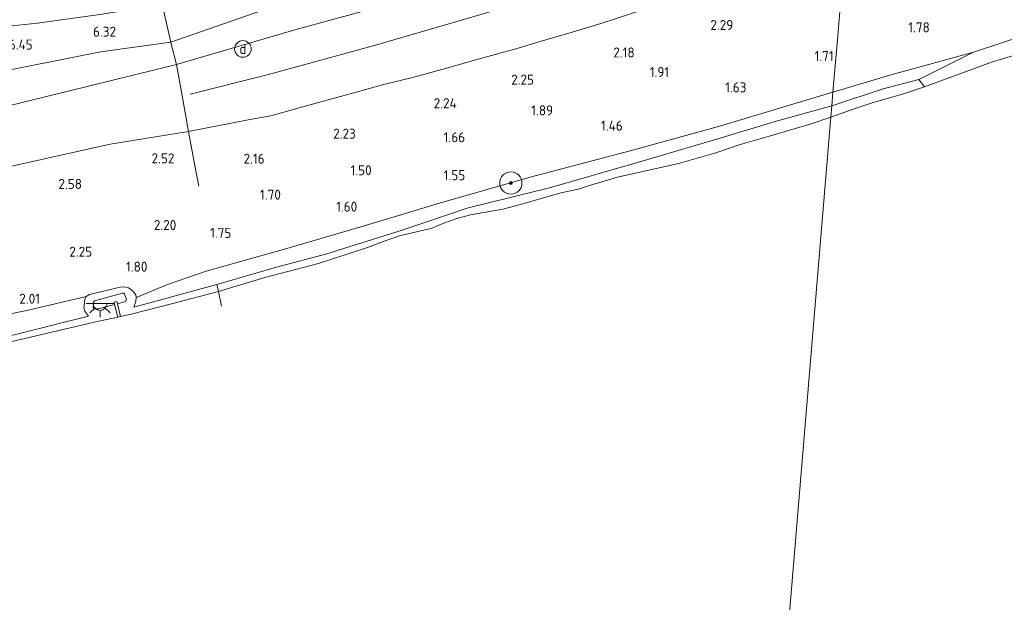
# Model space of a CAD drawing. Extents: x 126429 to 133038, y 413091 to 414846.
# Tile 287 of 304: x 131930 to 132107, y 413791 to 413895. Entities that reach past the tile are written whole.
import ezdxf
from ezdxf.enums import TextEntityAlignment as Align
from ezdxf.lldxf.tags import DXFTag

# ---------------------------------------------------------------- set-up
doc = ezdxf.new("R2010")
doc.units = 0
for name, color, linetype, lineweight in [('B-ME-GR-BOOM-S', 90, 'Continuous', 25), ('B-ME-GR-GRAS-GV', 60, 'Continuous', 13), ('B-ME-GW-TALUD_KRUIN-G', 90, 'Continuous', 18), ('B-ME-GW-TALUD_TEEN-G', 90, 'Continuous', 18), ('B-ME-IE-MEUBILAIR_DIJKPAAL-S', 7, 'Continuous', 25), ('B-ME-IE-MEUBILAIR_WEGMEUBILAIR-S', 7, 'Continuous', 25), ('B-ME-IE-TERREINAFSCHEIDING_DOORGANG-G', 210, 'Continuous', 18), ('B-ME-IE-TERREINAFSCHEIDING_KUNSTMATIG_HEKWERK-G', 20, 'IE-TERREINAFSCHEIDING-KUNSTMATIG', 18), ('B-ME-OB-BEKLEDING_STEEN-GV', 30, 'Continuous', 18), ('B-ME-OB-OEVERVOORZIENING-G', 7, 'Continuous', 18), ('B-ME-OG-BEBOUWING_TRAP-GV', 7, 'Continuous', 18), ('B-ME-OG-BREUKLIJN-G', 7, 'Continuous', 18), ('B-ME-OG-HOOGTEPUNT-S', 7, 'Continuous', 25), ('B-ME-OG-WATER_RIVIER-GV', 130, 'Continuous', 18), ('B-ME-WH-WINTERBED-G', 150, 'WH-WINTERBED', 18)]:
    doc.layers.add(name, color=color, linetype=linetype, lineweight=lineweight)
doc.styles.add('NLCS-ISO', font='NLCS-ISO.ttf')
doc.styles.add('NLCS-ISO-ANNOTATIVE-T18', font='NLCS-ISO.ttf', dxfattribs={"height": 1.8})
doc.styles.get("Standard").update_dxf_attribs({"font": 'arial.ttf'})
doc.linetypes.add('IE-TERREINAFSCHEIDING-KUNSTMATIG', pattern='A,4,[82,NLCS.SHX,S=0.75,R=90,X=0,Y=0],4,-2', length=10)
tags = doc.linetypes.add('WH-WINTERBED', pattern='A,6,-3.5,["WB",Standard,S=1.8,R=0,X=-1.5,Y=-0.9],-3.5,6,-3.5,6,-3.5,6,-3.5,6,-3.5', length=51).pattern_tags.tags
tags[6] = DXFTag(74, 10)

# ---------------------------------------------------------------- blocks, each defined once
blk = doc.blocks.new('SAL-HOOGTELABEL-SO')
at = {"color": 0, "linetype": 'ByBlock', "lineweight": -2, "style": 'NLCS-ISO-ANNOTATIVE-T18'}
blk.add_attdef('HOOGTE', text='', height=1.8, dxfattribs=at).set_placement((2.79, 0), align=Align.RIGHT)
blk = doc.blocks.new('SGR-BOOM_01-SO')
at = {"linetype": 'ByBlock', "lineweight": 18}
h = blk.add_hatch(color=0, dxfattribs=at)
h.dxf.hatch_style = 1
edge = h.paths.add_edge_path()
edge.add_arc((0, 0), 0.25, 0, 360)
at = {"color": 0, "linetype": 'ByBlock', "lineweight": 18}
for radius in [2, 0.25]:
    blk.add_circle((0, 0), radius, dxfattribs=at)
blk = doc.blocks.new('SKL-ET_OV_LICHTPUNT-SO')
at = {"color": 0, "linetype": 'ByBlock', "lineweight": 18}
for points in [[(-1.25, 0), (-2.5, 0)], [(1.25, 0), (2.5, 0)], [(-0.92, -0.85), (-1.83, -1.7)], [(0, -1.25), (0, -2.5)], [(0.92, -0.85), (1.83, -1.7)]]:
    blk.add_lwpolyline(points, dxfattribs=at)
blk.add_lwpolyline([(0, 0), (1.25, 0, -1), (-1.25, 0)], format="xyb", close=True, dxfattribs=at)
blk = doc.blocks.new('SIE-DIJKPAAL-SO')
at = {"color": 0, "linetype": 'ByBlock', "lineweight": 18}
blk.add_circle((0, 0), 1.5, dxfattribs=at)
at = {"color": 0, "linetype": 'ByBlock', "lineweight": 18, "style": 'NLCS-ISO'}
blk.add_text('d', height=1.8, dxfattribs=at).set_placement((0, 0), align=Align.MIDDLE_CENTER)

msp = doc.modelspace()

# ---------------------------------------------------------------- linework, layer by layer
at = {"layer": 'B-ME-GR-GRAS-GV'}
for points in [[(131979.698, 413893.519, 6.062), (131957.998, 413887.216, 5.93), (131957.973, 413887.341, 5.967), (131957.761, 413888.172, 5.982), (131957.483, 413889.256, 6.002), (131957.138, 413890.608, 6.027), (131956.98, 413891.226, 6.039), (131955.445, 413897.972, 5.776), (131957.474, 413898.494, 5.862), (131962.016, 413899.876, 5.78), (131964.63, 413900.697, 5.778), (131986.64, 413906.807, 5.835), (132015.814, 413915.135, 6.037), (132043.556, 413922.688, 6.109), (132066.731, 413930.532, 5.921), (132080.238, 413933.777, 6.211), (132079.684, 413927.141, 6.193), (132079.558, 413925.644, 6.184), (132079.426, 413924.066, 6.166), (132079.337, 413922.994, 6.143), (132051.687, 413914.329, 6.093), (132016.901, 413903.689, 6.089)], [(132104.421, 413887.62, 0.9), (132092.384, 413883.186, 0.9), (132091.332, 413884.519, 1.05), (132101.171, 413889.433, 1.35), (132116.052, 413894.286, 1.338), (132129.895, 413899.012, 1.325), (132143.979, 413902.811, 1.238), (132157.466, 413906.862, 1.288), (132175.614, 413913.261, 1.288), (132189.745, 413917.617, 1.325), (132192.218, 413916.418, 1.169), (132192.702, 413915.223, 0.9), (132182.28, 413912.25, 0.9), (132179.853, 413911.607, 0.9), (132170.256, 413907.907, 0.9), (132164.237, 413905.929, 0.9), (132158.515, 413903.978, 0.9), (132153.546, 413902.638, 0.9), (132150.989, 413901.793, 0.9), (132143.607, 413899.423, 0.9), (132134.956, 413896.818, 0.9), (132121.74, 413892.614, 0.9), (132113.867, 413890.152, 0.9), (132107.744, 413888.631, 0.9)], [(132084.954, 413882.822, 1.225), (132075.725, 413879.774, 1.225), (132075.924, 413882.206, 1.438), (132086.133, 413885.268, 1.488), (132101.171, 413889.433, 1.35), (132091.332, 413884.519, 1.05)], [(131965.262, 413847.698, 1.2), (131950.335, 413843.66, 1.106), (131950.701, 413844.718, 1.23), (131950.763, 413845.344, 1.316), (131956.373, 413847.714, 1.4), (131963.357, 413850.093, 1.413), (131977.01, 413853.912, 1.463), (131991.536, 413858.146, 1.463), (132005.23, 413862.295, 1.388), (132021.553, 413866.957, 1.338), (132039.472, 413871.699, 1.325), (132055.334, 413876.086, 1.388), (132075.924, 413882.206, 1.438), (132075.725, 413879.774, 1.225), (132065.51, 413876.963, 1.4), (132055.254, 413873.823, 1.288), (132040.419, 413869.471, 1.175), (132025.024, 413865.051, 1.263), (132010.421, 413861.457, 1.15), (131998.541, 413857.463, 1.163), (131984.983, 413853.21, 1.188), (131975.984, 413850.806, 1.175)]]:
    msp.add_polyline3d(points, close=True, dxfattribs=at)
for points in [[(132116.052, 413894.286, 1.338), (132101.171, 413889.433, 1.35), (132086.133, 413885.268, 1.488), (132075.924, 413882.206, 1.438), (132076.716, 413891.633, 1.825), (132078.04, 413907.471, 2.253), (132101.09, 413915.02, 2.512), (132117.74, 413920.549, 2.581)], [(132078.04, 413907.471, 2.253), (132076.716, 413891.633, 1.825), (132075.924, 413882.206, 1.438), (132055.334, 413876.086, 1.388), (132039.472, 413871.699, 1.325), (132021.553, 413866.957, 1.338), (132005.23, 413862.295, 1.388), (131991.536, 413858.146, 1.463), (131977.01, 413853.912, 1.463), (131963.357, 413850.093, 1.413), (131956.373, 413847.714, 1.4), (131950.763, 413845.344, 1.316), (131950.686, 413845.852, 1.375), (131950.309, 413846.407, 1.434), (131949.9, 413846.77, 1.466), (131949.371, 413847.082, 1.543), (131948.938, 413847.202, 1.565), (131948.49, 413847.269, 1.62), (131947.885, 413847.215, 1.62), (131942.412, 413845.929, 1.624), (131941.803, 413845.567, 1.624), (131931.108, 413843.051, 1.887), (131918.966, 413840.557, 1.774)], [(132039.754, 413896.355, 2.298), (132034.199, 413894.525, 2.275), (132028.474, 413892.842, 2.266), (132022.935, 413891.173, 2.266), (132019.351, 413890.131, 2.28), (132012.179, 413888.12, 2.289), (132005.655, 413886.314, 2.28), (132000.651, 413884.897, 2.277), (131995.006, 413883.532, 2.368), (131989.881, 413882.076, 2.298), (131980.025, 413879.439, 2.348), (131974.948, 413877.999, 2.348), (131970.853, 413877.229, 2.343), (131960.14, 413875.179, 2.437), (131959.8, 413877.202, 2.968), (131958.458, 413884.938, 5.275), (131957.998, 413887.216, 5.93), (131979.698, 413893.519, 6.062), (132016.901, 413903.689, 6.089)], [(131929.784, 413896.769, 4.664), (131931.307, 413897.071, 4.611), (131933.327, 413897.31, 4.619), (131935.703, 413897.654, 4.551), (131937.775, 413897.725, 4.46), (131939.353, 413898.1, 4.357), (131942.414, 413898.486, 4.462), (131945.774, 413899.366, 4.374), (131947.805, 413899.719, 4.479), (131951.176, 413900.836, 4.371), (131955.384, 413901.961, 4.509), (131955.445, 413897.972, 5.776), (131944.216, 413896.139, 5.949), (131933.047, 413894.621, 5.939), (131925.038, 413893.795, 6.048)], [(131925.038, 413893.795, 6.048), (131933.047, 413894.621, 5.939), (131944.216, 413896.139, 5.949), (131955.445, 413897.972, 5.776), (131956.98, 413891.226, 6.039), (131957.138, 413890.608, 6.027), (131957.483, 413889.256, 6.002), (131957.761, 413888.172, 5.982), (131957.973, 413887.341, 5.967), (131957.998, 413887.216, 5.93), (131927.139, 413879.569, 6.093)], [(131928.687, 413868.983, 2.937), (131946.122, 413872.905, 2.925), (131960.14, 413875.179, 2.437), (131970.853, 413877.229, 2.343), (131974.948, 413877.999, 2.348), (131980.025, 413879.439, 2.348), (131989.881, 413882.076, 2.298), (131995.006, 413883.532, 2.368), (132000.651, 413884.897, 2.277), (132005.655, 413886.314, 2.28), (132012.179, 413888.12, 2.289), (132019.351, 413890.131, 2.28), (132022.935, 413891.173, 2.266), (132028.474, 413892.842, 2.266), (132034.199, 413894.525, 2.275), (132039.754, 413896.355, 2.298)], [(131748.029, 413843.22, 5.967), (131769.818, 413847.498, 6.037), (131800.078, 413853.307, 6.12), (131831.239, 413859.792, 6.089), (131863.099, 413865.995, 6.034), (131894.949, 413872.69, 6.134), (131927.139, 413879.569, 6.093), (131957.998, 413887.216, 5.93), (131958.458, 413884.938, 5.275), (131959.8, 413877.202, 2.968), (131960.14, 413875.179, 2.437), (131946.122, 413872.905, 2.925), (131928.687, 413868.983, 2.937), (131907.248, 413864.352, 3.012), (131886.073, 413859.281, 2.975), (131866.317, 413853.529, 2.9), (131839.49, 413847.367, 2.787), (131818.202, 413842.835, 2.812), (131789.873, 413837.766, 2.762), (131764.358, 413833.181, 2.712), (131741.53, 413829.582, 2.675)], [(131918.966, 413840.557, 1.774), (131931.108, 413843.051, 1.887), (131941.803, 413845.567, 1.624), (131941.567, 413845.022, 1.61), (131941.484, 413844.544, 1.606), (131941.42, 413843.9, 1.475), (131941.393, 413843.485, 1.434), (131941.539, 413842.943, 1.362), (131941.845, 413842.503, 1.339), (131942.185, 413842.007, 1.175), (131927.924, 413838.406, 1.375)]]:
    msp.add_polyline3d(points, dxfattribs=at)
at = {"layer": 'B-ME-GW-TALUD_KRUIN-G'}
for points in [[(131726.126, 413839.654, 5.773), (131734.038, 413841.486, 5.958), (131740.863, 413842.511, 6.003), (131743.756, 413842.67, 5.989), (131748.029, 413843.22, 5.967), (131769.818, 413847.498, 6.037), (131800.078, 413853.307, 6.12), (131831.239, 413859.792, 6.089), (131863.099, 413865.995, 6.034), (131894.949, 413872.69, 6.134), (131927.139, 413879.569, 6.093), (131957.998, 413887.216, 5.93), (131979.698, 413893.519, 6.062), (132016.901, 413903.689, 6.089), (132051.687, 413914.329, 6.093), (132079.337, 413922.994, 6.143)], [(131734.325, 413872.454, 5.89), (131751.386, 413874.723, 6.107), (131770.009, 413877.01, 6.197), (131789.296, 413879.411, 6.082), (131808.589, 413881.811, 6.17), (131826.305, 413883.791, 5.991), (131844.393, 413886.155, 6.102), (131864.212, 413888.541, 5.925), (131878.527, 413889.892, 5.945), (131894.31, 413891.319, 5.882), (131908.416, 413892.219, 5.934), (131925.038, 413893.795, 6.048), (131933.047, 413894.621, 5.939), (131944.216, 413896.139, 5.949), (131955.445, 413897.972, 5.776)], [(132116.052, 413894.286, 1.338), (132101.171, 413889.433, 1.35), (132091.332, 413884.519, 1.05)], [(132075.725, 413879.774, 1.225), (132084.954, 413882.822, 1.225), (132091.332, 413884.519, 1.05)], [(132075.725, 413879.774, 1.225), (132065.51, 413876.963, 1.4), (132055.254, 413873.823, 1.288), (132040.419, 413869.471, 1.175), (132025.024, 413865.051, 1.263), (132010.421, 413861.457, 1.15), (131998.541, 413857.463, 1.163), (131984.983, 413853.21, 1.188), (131975.984, 413850.806, 1.175), (131965.262, 413847.698, 1.2), (131950.335, 413843.66, 1.106)], [(131947.401, 413844.236, 2.004), (131948.668, 413844.565, 2.113), (131948.886, 413844.702, 2.117), (131948.96, 413844.9, 2.117), (131948.948, 413845.192, 2.122), (131948.793, 413845.648, 2.126), (131948.673, 413845.992, 2.126), (131948.533, 413846.142, 2.131), (131948.299, 413846.165, 2.14), (131943.263, 413844.75, 2.235), (131943.081, 413844.518, 2.221), (131943.078, 413844.022, 2.203), (131943.05, 413843.648, 2.203), (131943.138, 413843.48, 2.203), (131943.316, 413843.308, 2.185), (131944.011, 413843.353, 2.171), (131946.893, 413844.137, 2.049)], [(131942.185, 413842.007, 1.175), (131927.924, 413838.406, 1.375), (131913.678, 413835.009, 1.238), (131904.183, 413832.877, 1.263), (131901.853, 413831.97, 1.275), (131896.104, 413829.304, 1.2), (131892.865, 413827.995, 1.138), (131889.534, 413827.121, 1.263), (131884.559, 413826.09, 1.238), (131873.94, 413823.891, 1.288), (131859.602, 413820.922, 1.438), (131850.004, 413819.601, 1.5), (131840.496, 413817.674, 1.525), (131829.591, 413815.425, 1.525), (131819.958, 413813.658, 1.534), (131816.816, 413813.081, 1.538), (131807.279, 413811.394, 1.563), (131793.927, 413808.722, 1.55), (131778.821, 413806.066, 1.6), (131763.845, 413802.599, 1.663), (131750.016, 413799.505, 1.438), (131738.348, 413797.262, 1.425), (131727.063, 413795.341, 1.413), (131721.185, 413794.553, 1.204)]]:
    msp.add_polyline3d(points, dxfattribs=at)
at = {"layer": 'B-ME-GW-TALUD_TEEN-G'}
for points in [[(131928.687, 413868.983, 2.937), (131946.122, 413872.905, 2.925), (131960.14, 413875.179, 2.437), (131970.853, 413877.229, 2.343), (131974.948, 413877.999, 2.348), (131980.025, 413879.439, 2.348), (131989.881, 413882.076, 2.298), (131995.006, 413883.532, 2.368), (132000.651, 413884.897, 2.277), (132005.655, 413886.314, 2.28), (132012.179, 413888.12, 2.289), (132019.351, 413890.131, 2.28), (132022.935, 413891.173, 2.266), (132028.474, 413892.842, 2.266), (132034.199, 413894.525, 2.275), (132039.754, 413896.355, 2.298), (132047.781, 413899.068, 2.275), (132051.354, 413899.986, 2.262), (132054.694, 413900.831, 2.253), (132062.283, 413902.916, 2.23), (132078.04, 413907.471, 2.253)], [(131950.335, 413843.66, 1.106), (131950.701, 413844.718, 1.23), (131950.763, 413845.344, 1.316), (131950.686, 413845.852, 1.375), (131950.309, 413846.407, 1.434), (131949.9, 413846.77, 1.466), (131949.371, 413847.082, 1.543), (131948.938, 413847.202, 1.565), (131948.49, 413847.269, 1.62), (131947.885, 413847.215, 1.62), (131942.412, 413845.929, 1.624), (131941.803, 413845.567, 1.624), (131941.567, 413845.022, 1.61), (131941.484, 413844.544, 1.606), (131941.42, 413843.9, 1.475), (131941.393, 413843.485, 1.434), (131941.539, 413842.943, 1.362), (131941.845, 413842.503, 1.339), (131942.185, 413842.007, 1.175)]]:
    msp.add_polyline3d(points, dxfattribs=at)
at = {"layer": 'B-ME-IE-TERREINAFSCHEIDING_DOORGANG-G'}
for points in [[(131957.973, 413887.341, 5.967), (131957.761, 413888.172, 5.982), (131957.483, 413889.256, 6.002), (131957.138, 413890.608, 6.027), (131956.98, 413891.226, 6.039)], [(131962.026, 413865.362, 2.081), (131961.27, 413869.351, 2.248)]]:
    msp.add_polyline3d(points, dxfattribs=at)
at = {"layer": 'B-ME-IE-TERREINAFSCHEIDING_KUNSTMATIG_HEKWERK-G'}
for points in [[(131956.98, 413891.226, 6.039), (131955.445, 413897.972, 5.776), (131955.384, 413901.961, 4.509), (131955.6, 413902.736, 4.349), (131959.286, 413906.398, 4.044), (131962.913, 413907.141, 4.061), (131968.069, 413908.197, 4.085), (131984.832, 413911.912, 4.153), (132004.716, 413916.472, 4.496), (132026.3, 413921.173, 5.017), (132041.353, 413924.556, 5.333)], [(131961.27, 413869.351, 2.248), (131960.14, 413875.179, 2.437), (131959.8, 413877.202, 2.968), (131958.458, 413884.938, 5.275), (131957.998, 413887.216, 5.93), (131957.973, 413887.341, 5.967)], [(131966.112, 413843.823, 0.9), (131965.574, 413846.437, 0.9), (131965.262, 413847.698, 1.2)]]:
    msp.add_polyline3d(points, dxfattribs=at)
at = {"layer": 'B-ME-OB-BEKLEDING_STEEN-GV'}
for points in [[(132079.548, 413879.19, 0.9), (132075.556, 413877.75, 0.9), (132075.725, 413879.774, 1.225), (132084.954, 413882.822, 1.225), (132091.332, 413884.519, 1.05), (132092.384, 413883.186, 0.9), (132088.589, 413881.924, 0.9), (132082.941, 413880.29, 0.9)], [(131973.889, 413848.984, 0.9), (131965.574, 413846.437, 0.9), (131965.262, 413847.698, 1.2), (131975.984, 413850.806, 1.175), (131984.983, 413853.21, 1.188), (131998.541, 413857.463, 1.163), (132010.421, 413861.457, 1.15), (132025.024, 413865.051, 1.263), (132040.419, 413869.471, 1.175), (132055.254, 413873.823, 1.288), (132065.51, 413876.963, 1.4), (132075.725, 413879.774, 1.225), (132075.556, 413877.75, 0.9), (132071.985, 413876.525, 0.9), (132064.71, 413874.403, 0.9), (132059.269, 413872.811, 0.9), (132054.854, 413871.311, 0.9), (132048.176, 413869.415, 0.9), (132037.241, 413866.995, 0.9), (132032.178, 413865.498, 0.9), (132030.216, 413864.822, 0.9), (132027.068, 413864.154, 0.9), (132019.8, 413862.073, 0.9), (132016.625, 413861.222, 0.9), (132010.805, 413860.192, 0.9), (132008.158, 413859.477, 0.9), (132005.573, 413858.51, 0.9), (132003.723, 413857.777, 0.9), (132001.375, 413857.203, 0.9), (131998.067, 413856.458, 0.9), (131995.506, 413855.559, 0.9), (131992.336, 413854.343, 0.9), (131983.524, 413851.477, 0.9)], [(131948.886, 413844.702, 2.117), (131948.668, 413844.565, 2.113), (131947.401, 413844.236, 2.004), (131947.297, 413844.653, 2.23), (131946.796, 413844.527, 2.266), (131946.893, 413844.137, 2.049), (131944.011, 413843.353, 2.171), (131943.316, 413843.308, 2.185), (131943.138, 413843.48, 2.203), (131943.05, 413843.648, 2.203), (131943.078, 413844.022, 2.203), (131943.081, 413844.518, 2.221), (131943.263, 413844.75, 2.235), (131948.299, 413846.165, 2.14), (131948.533, 413846.142, 2.131), (131948.673, 413845.992, 2.126), (131948.793, 413845.648, 2.126), (131948.948, 413845.192, 2.122), (131948.96, 413844.9, 2.117)]]:
    msp.add_polyline3d(points, close=True, dxfattribs=at)
msp.add_polyline3d([(131927.924, 413838.406, 1.375), (131942.185, 413842.007, 1.175), (131941.845, 413842.503, 1.339), (131941.539, 413842.943, 1.362), (131941.393, 413843.485, 1.434), (131941.42, 413843.9, 1.475), (131941.484, 413844.544, 1.606), (131941.567, 413845.022, 1.61), (131941.803, 413845.567, 1.624), (131942.412, 413845.929, 1.624), (131947.885, 413847.215, 1.62), (131948.49, 413847.269, 1.62), (131948.938, 413847.202, 1.565), (131949.371, 413847.082, 1.543), (131949.9, 413846.77, 1.466), (131950.309, 413846.407, 1.434), (131950.686, 413845.852, 1.375), (131950.763, 413845.344, 1.316), (131950.701, 413844.718, 1.23), (131950.335, 413843.66, 1.106), (131965.262, 413847.698, 1.2), (131965.574, 413846.437, 0.9), (131957.359, 413844.276, 0.9), (131949.888, 413842.385, 0.9), (131947.976, 413841.945, 0.9), (131947.401, 413844.236, 2.004), (131948.668, 413844.565, 2.113), (131948.886, 413844.702, 2.117), (131948.96, 413844.9, 2.117), (131948.948, 413845.192, 2.122), (131948.793, 413845.648, 2.126), (131948.673, 413845.992, 2.126), (131948.533, 413846.142, 2.131), (131948.299, 413846.165, 2.14), (131943.263, 413844.75, 2.235), (131943.081, 413844.518, 2.221), (131943.078, 413844.022, 2.203), (131943.05, 413843.648, 2.203), (131943.138, 413843.48, 2.203), (131943.316, 413843.308, 2.185), (131944.011, 413843.353, 2.171), (131946.893, 413844.137, 2.049), (131947.474, 413841.833, 0.9), (131943.194, 413840.939, 0.9), (131932.579, 413838.433, 0.9), (131919.378, 413835.381, 0.9)], dxfattribs=at)
at = {"layer": 'B-ME-OB-OEVERVOORZIENING-G'}
for points in [[(132075.556, 413877.75, 0.9), (132079.548, 413879.19, 0.9), (132082.941, 413880.29, 0.9), (132088.589, 413881.924, 0.9), (132092.384, 413883.186, 0.9), (132104.421, 413887.62, 0.9), (132107.744, 413888.631, 0.9)], [(131919.378, 413835.381, 0.9), (131932.579, 413838.433, 0.9), (131943.194, 413840.939, 0.9), (131947.474, 413841.833, 0.9), (131947.976, 413841.945, 0.9), (131949.888, 413842.385, 0.9), (131957.359, 413844.276, 0.9), (131965.574, 413846.437, 0.9), (131973.889, 413848.984, 0.9), (131983.524, 413851.477, 0.9), (131992.336, 413854.343, 0.9), (131995.506, 413855.559, 0.9), (131998.067, 413856.458, 0.9), (132001.375, 413857.203, 0.9), (132003.723, 413857.777, 0.9), (132005.573, 413858.51, 0.9), (132008.158, 413859.477, 0.9), (132010.805, 413860.192, 0.9), (132016.625, 413861.222, 0.9), (132019.8, 413862.073, 0.9), (132027.068, 413864.154, 0.9), (132030.216, 413864.822, 0.9), (132032.178, 413865.498, 0.9), (132037.241, 413866.995, 0.9), (132048.176, 413869.415, 0.9), (132054.854, 413871.311, 0.9), (132059.269, 413872.811, 0.9), (132064.71, 413874.403, 0.9), (132071.985, 413876.525, 0.9), (132075.556, 413877.75, 0.9)]]:
    msp.add_polyline3d(points, dxfattribs=at)
at = {"layer": 'B-ME-OG-BEBOUWING_TRAP-GV'}
msp.add_polyline3d([(131947.976, 413841.945, 0.9), (131947.474, 413841.833, 0.9), (131946.893, 413844.137, 2.049), (131946.796, 413844.527, 2.266), (131947.297, 413844.653, 2.23), (131947.401, 413844.236, 2.004)], close=True, dxfattribs=at)
at = {"layer": 'B-ME-OG-BREUKLIJN-G'}
msp.add_polyline3d([(132078.73, 413915.731, 4.075), (132055.352, 413908.732, 4.075), (132032.513, 413901.772, 4.075), (132014.919, 413896.818, 4.062), (131993.772, 413890.687, 4.087), (131974.509, 413885.393, 4.037), (131960.441, 413881.856, 4.062)], dxfattribs=at)
at = {"layer": 'B-ME-OG-WATER_RIVIER-GV'}
for points in [[(132057.326, 413659.605, 0.391), (132075.556, 413877.75, 0.9), (132079.548, 413879.19, 0.9), (132082.941, 413880.29, 0.9), (132088.589, 413881.924, 0.9), (132092.384, 413883.186, 0.9), (132104.421, 413887.62, 0.9), (132107.744, 413888.631, 0.9)], [(131919.378, 413835.381, 0.9), (131932.579, 413838.433, 0.9), (131943.194, 413840.939, 0.9), (131947.474, 413841.833, 0.9), (131947.976, 413841.945, 0.9), (131949.888, 413842.385, 0.9), (131957.359, 413844.276, 0.9), (131965.574, 413846.437, 0.9), (131973.889, 413848.984, 0.9), (131983.524, 413851.477, 0.9), (131992.336, 413854.343, 0.9), (131995.506, 413855.559, 0.9), (131998.067, 413856.458, 0.9), (132001.375, 413857.203, 0.9), (132003.723, 413857.777, 0.9), (132005.573, 413858.51, 0.9), (132008.158, 413859.477, 0.9), (132010.805, 413860.192, 0.9), (132016.625, 413861.222, 0.9), (132019.8, 413862.073, 0.9), (132027.068, 413864.154, 0.9), (132030.216, 413864.822, 0.9), (132032.178, 413865.498, 0.9), (132037.241, 413866.995, 0.9), (132048.176, 413869.415, 0.9), (132054.854, 413871.311, 0.9), (132059.269, 413872.811, 0.9), (132064.71, 413874.403, 0.9), (132071.985, 413876.525, 0.9), (132075.556, 413877.75, 0.9), (132057.326, 413659.605, 0.391)]]:
    msp.add_polyline3d(points, dxfattribs=at)
at = {"layer": 'B-ME-WH-WINTERBED-G'}
msp.add_polyline3d([(131727.174, 413849.874, 6.018), (131732.428, 413852.178, 6.196), (131737.537, 413854.54, 6.352), (131745.262, 413857.354, 6.484), (131761.82, 413860.804, 6.425), (131787.549, 413864.926, 6.434), (131810.468, 413868.392, 6.472), (131832.533, 413872.106, 6.243), (131858.593, 413875.972, 6.35), (131885.565, 413879.459, 6.223), (131902.206, 413881.801, 6.311), (131923.604, 413885.321, 6.334), (131944.331, 413889.486, 6.12), (131956.98, 413891.226, 6.039), (131974.7, 413897.375, 5.941), (131994.659, 413902.921, 6.025), (132015.329, 413908.678, 6.113), (132036.603, 413915.064, 6.105), (132055.15, 413920.847, 6.179), (132079.558, 413925.644, 6.184)], dxfattribs=at)

# ---------------------------------------------------------------- block references
at = {"layer": 'B-ME-GR-BOOM-S'}
msp.add_blockref('SGR-BOOM_01-SO', (132018.06, 413865.918, 1.09), dxfattribs=at)
at = {"layer": 'B-ME-IE-MEUBILAIR_DIJKPAAL-S'}
msp.add_blockref('SIE-DIJKPAAL-SO', (131969.948, 413889.984, 5.826), dxfattribs=at)
at = {"layer": 'B-ME-IE-MEUBILAIR_WEGMEUBILAIR-S'}
msp.add_blockref('SKL-ET_OV_LICHTPUNT-SO', (131944.279, 413844.308, 2.402), dxfattribs=at)
at = {"layer": 'B-ME-OG-HOOGTEPUNT-S'}
for p, values in [((132055.23, 413893.377, 2.289), {'HOOGTE': '2.29'}), ((131944.353, 413892.182, 6.317), {'HOOGTE': '6.32'}), ((132090.525, 413892.964, 1.783), {'HOOGTE': '1.78'}), ((131929.391, 413889.876, 6.454), {'HOOGTE': '6.45'}), ((132037.514, 413888.448, 2.176), {'HOOGTE': '2.18'}), ((132073.246, 413887.822, 1.708), {'HOOGTE': '1.71'}), ((132043.712, 413884.935, 1.914), {'HOOGTE': '1.91'}), ((132019.434, 413883.574, 2.251), {'HOOGTE': '2.25'}), ((132057.585, 413882.178, 1.633), {'HOOGTE': '1.63'}), ((132005.557, 413879.338, 2.239), {'HOOGTE': '2.24'}), ((132022.868, 413878.047, 1.889), {'HOOGTE': '1.89'}), ((131987.419, 413873.872, 2.226), {'HOOGTE': '2.23'}), ((132035.375, 413875.318, 1.458), {'HOOGTE': '1.46'}), ((132007.067, 413873.238, 1.664), {'HOOGTE': '1.66'}), ((131954.847, 413869.449, 2.52), {'HOOGTE': '2.52'}), ((131971.044, 413869.382, 2.164), {'HOOGTE': '2.16'}), ((131990.274, 413867.311, 1.501), {'HOOGTE': '1.50'}), ((132007.086, 413866.425, 1.546), {'HOOGTE': '1.55'}), ((131938.24, 413864.85, 2.583), {'HOOGTE': '2.58'}), ((131973.972, 413862.926, 1.701), {'HOOGTE': '1.70'}), ((131987.68, 413860.781, 1.596), {'HOOGTE': '1.60'}), ((131955.182, 413857.476, 2.197), {'HOOGTE': '2.20'}), ((131965.071, 413856.07, 1.746), {'HOOGTE': '1.75'}), ((131940.074, 413852.68, 2.247), {'HOOGTE': '2.25'}), ((131950.001, 413850.001, 1.796), {'HOOGTE': '1.80'}), ((131930.704, 413844.257, 2.01), {'HOOGTE': '2.01'})]:
    msp.add_blockref('SAL-HOOGTELABEL-SO', p, dxfattribs=at).add_auto_attribs(values)

doc.saveas('drawing.dxf')
